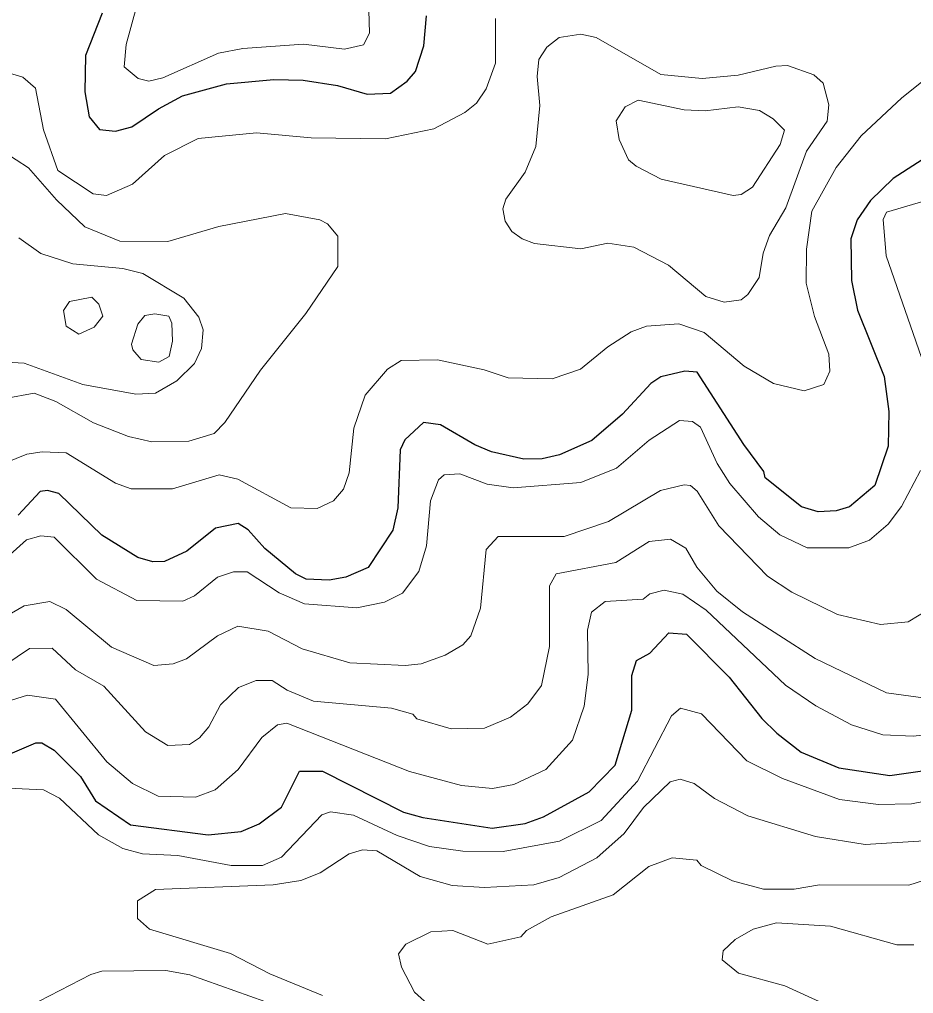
# Model space of a CAD drawing. Extents: x 673.3 to 698.5, y 6984.3 to 7012.3.
# Drawn here: x 682.725 to 683.611, y 6992.271 to 6993.236 of the extents above; entities that cross this region are included whole.
import ezdxf

# ---------------------------------------------------------------- set-up
doc = ezdxf.new("R2010")
doc.units = 0
doc.header["$LTSCALE"] = 0.032
doc.layers.add('1', color=7, linetype='Continuous', lineweight=25)
doc.layers.add('2', color=7, linetype='Continuous', lineweight=13)

msp = doc.modelspace()

# ---------------------------------------------------------------- linework, layer by layer
at = {"layer": '1'}
for points in [[(682.807, 6993.2426), (682.7906, 6993.2009), (682.79, 6993.1649), (682.7943, 6993.14), (682.8044, 6993.1274), (682.8201, 6993.1258), (682.8364, 6993.13), (682.8628, 6993.1481), (682.8866, 6993.1607), (682.9303, 6993.1729), (682.9771, 6993.177), (683.0064, 6993.1763), (683.0404, 6993.1712), (683.0697, 6993.1624), (683.0928, 6993.1634), (683.1095, 6993.1754), (683.1177, 6993.1849), (683.126, 6993.2104), (683.1284, 6993.24)], [(683.6544, 6993.1197), (683.5913, 6993.0789), (683.5687, 6993.057), (683.5554, 6993.0381), (683.5493, 6993.0192), (683.5497, 6992.9778), (683.5557, 6992.9486), (683.5822, 6992.8827), (683.587, 6992.848), (683.5863, 6992.8138), (683.5729, 6992.7746), (683.548, 6992.7537), (683.5348, 6992.7495), (683.5168, 6992.7487), (683.5004, 6992.7537), (683.4643, 6992.7825), (683.4629, 6992.7887), (683.4432, 6992.8153), (683.3969, 6992.8871), (683.3847, 6992.8879), (683.3609, 6992.8823), (683.3508, 6992.8757), (683.3229, 6992.8453), (683.2924, 6992.8192), (683.2603, 6992.8051), (683.2431, 6992.8011), (683.2251, 6992.8009), (683.1931, 6992.8081), (683.1766, 6992.815), (683.1423, 6992.835), (683.1256, 6992.8371), (683.1072, 6992.8201), (683.1024, 6992.8102), (683.1, 6992.7527), (683.0952, 6992.7305), (683.0708, 6992.6935), (683.0485, 6992.6838), (683.0319, 6992.6811), (683.0091, 6992.682), (682.9986, 6992.6872), (682.9684, 6992.7125), (682.9517, 6992.7307), (682.9419, 6992.7371), (682.9195, 6992.7325), (682.891, 6992.7098), (682.8687, 6992.6993), (682.8573, 6992.6991), (682.8423, 6992.7034), (682.8067, 6992.7255), (682.7641, 6992.7669), (682.753, 6992.7698), (682.7455, 6992.7688), (682.7237, 6992.7455)], [(682.7088, 6992.5059), (682.7413, 6992.5197), (682.7471, 6992.5198), (682.7594, 6992.5126), (682.7856, 6992.4864), (682.8003, 6992.4622), (682.8352, 6992.4386), (682.912, 6992.4287), (682.9449, 6992.4318), (682.9626, 6992.4394), (682.9849, 6992.4562), (683.0027, 6992.4916), (683.0256, 6992.4918), (683.1056, 6992.4512), (683.1248, 6992.4458), (683.1935, 6992.4352), (683.2263, 6992.4399), (683.2446, 6992.4464), (683.2899, 6992.4713), (683.3156, 6992.4976), (683.332, 6992.5521), (683.3322, 6992.5866), (683.3367, 6992.6013), (683.35, 6992.6087), (683.3689, 6992.6289), (683.3863, 6992.6276), (683.4285, 6992.5848), (683.461, 6992.544), (683.4757, 6992.5293), (683.5001, 6992.5107), (683.5374, 6992.4949), (683.5879, 6992.4874), (683.641, 6992.4951)]]:
    msp.add_lwpolyline(points, dxfattribs=at)
at = {"layer": '2'}
for points in [[(683.0702, 6993.2912), (683.072, 6993.2228), (683.066, 6993.2115), (683.0474, 6993.2071), (683.0067, 6993.2121), (682.9466, 6993.2079), (682.9224, 6993.203), (682.8673, 6993.1788), (682.8534, 6993.1755), (682.8428, 6993.1779), (682.8288, 6993.1896), (682.8309, 6993.2116), (682.841, 6993.2489)], [(683.6928, 6993.2332), (683.5998, 6993.1589), (683.5596, 6993.1211), (683.5345, 6993.09), (683.5107, 6993.0465), (683.5051, 6993.0089), (683.5048, 6992.9753), (683.5132, 6992.9423), (683.5274, 6992.9048), (683.5283, 6992.8879), (683.5225, 6992.8749), (683.5029, 6992.8684), (683.4727, 6992.8759), (683.4435, 6992.8931), (683.4039, 6992.9264), (683.3788, 6992.9351), (683.3468, 6992.9327), (683.3315, 6992.927), (683.3082, 6992.9121), (683.2812, 6992.8899), (683.2532, 6992.8806), (683.2094, 6992.8813), (683.1858, 6992.8893), (683.1394, 6992.8993), (683.1035, 6992.8985), (683.09, 6992.8901), (683.0676, 6992.8644), (683.0566, 6992.8315), (683.0519, 6992.7873), (683.0463, 6992.771), (683.0365, 6992.7596), (683.02, 6992.752), (682.9939, 6992.7525), (682.9414, 6992.7811), (682.923, 6992.7853), (682.8768, 6992.7715), (682.8358, 6992.7715), (682.8201, 6992.777), (682.7712, 6992.8072), (682.7476, 6992.8081), (682.7322, 6992.8057), (682.6988, 6992.7924)], [(682.7118, 6993.1843), (682.7285, 6993.1793), (682.7409, 6993.1685), (682.749, 6993.127), (682.7632, 6993.087), (682.798, 6993.0636), (682.8112, 6993.0622), (682.8372, 6993.0732), (682.8689, 6993.1016), (682.9023, 6993.1186), (682.9599, 6993.1241), (683.0143, 6993.1192), (683.0879, 6993.1184), (683.1358, 6993.1282), (683.1665, 6993.1443), (683.1781, 6993.1535), (683.1877, 6993.1678), (683.1969, 6993.1932), (683.1969, 6993.2375)], [(682.697, 6993.1133), (682.734, 6993.0894), (682.7616, 6993.0578), (682.79, 6993.0309), (682.8247, 6993.0167), (682.8722, 6993.0166), (682.9227, 6993.0313), (682.9888, 6993.0443), (683.0228, 6993.0381), (683.0304, 6993.0341), (683.0406, 6993.0218), (683.0405, 6992.9917), (683.0089, 6992.9452), (682.9641, 6992.889), (682.9287, 6992.8372), (682.9182, 6992.8264), (682.8928, 6992.8186)], [(683.6244, 6992.8863), (683.5842, 6993.0024), (683.5812, 6993.0383), (683.5846, 6993.0457), (683.6215, 6993.0566)], [(682.7244, 6993.0201), (682.7463, 6993.0045), (682.7778, 6992.9945), (682.8274, 6992.9898), (682.8472, 6992.9849), (682.888, 6992.9605), (682.9028, 6992.9416), (682.907, 6992.9291), (682.9054, 6992.9104), (682.8987, 6992.8955), (682.8812, 6992.8784), (682.8599, 6992.8663), (682.8404, 6992.8652), (682.7879, 6992.8747), (682.7296, 6992.8961), (682.6998, 6992.8976)], [(682.8928, 6992.8186), (682.8563, 6992.8179), (682.8332, 6992.8234), (682.7984, 6992.8368), (682.761, 6992.8579), (682.7396, 6992.8662), (682.7108, 6992.861)], [(682.7462, 6992.7249), (682.7594, 6992.7234), (682.8013, 6992.682), (682.8413, 6992.6607), (682.8869, 6992.66), (682.8986, 6992.6655), (682.9214, 6992.6838), (682.9371, 6992.6892), (682.9509, 6992.6893), (682.9824, 6992.6684), (683.0076, 6992.6575), (683.0595, 6992.6534), (683.0869, 6992.6591), (683.1048, 6992.6681), (683.121, 6992.6894), (683.1284, 6992.715), (683.1326, 6992.7595), (683.1403, 6992.7805), (683.1459, 6992.7853), (683.1616, 6992.7862), (683.1886, 6992.7762), (683.2146, 6992.7723), (683.2814, 6992.7777), (683.3169, 6992.792), (683.3494, 6992.8197), (683.3792, 6992.8391), (683.3924, 6992.8383), (683.4001, 6992.8327), (683.4168, 6992.7965), (683.4293, 6992.7767), (683.4577, 6992.7436), (683.4787, 6992.726), (683.5058, 6992.7129), (683.5472, 6992.7131), (683.5678, 6992.7205), (683.5861, 6992.7364), (683.5993, 6992.7538), (683.6184, 6992.7896)], [(683.384, 6992.7755), (683.3606, 6992.7698), (683.3089, 6992.739), (683.265, 6992.7243), (683.1995, 6992.7241), (683.1878, 6992.7114), (683.1822, 6992.6531), (683.1724, 6992.6258), (683.1645, 6992.6169), (683.147, 6992.6068), (683.1231, 6992.5981), (683.1075, 6992.5964), (683.0527, 6992.5989), (683.0053, 6992.6128), (682.9716, 6992.6304), (682.9414, 6992.6354), (682.9214, 6992.6259), (682.8907, 6992.6029), (682.8773, 6992.5979), (682.8582, 6992.5964), (682.8163, 6992.6147), (682.7715, 6992.6519), (682.755, 6992.6598), (682.7296, 6992.6556), (682.6958, 6992.6361)], [(683.6386, 6992.6595), (683.606, 6992.6396), (683.5785, 6992.6371), (683.5359, 6992.647), (683.4907, 6992.669), (683.4667, 6992.6848), (683.4183, 6992.7347), (683.3968, 6992.7693), (683.3904, 6992.7747), (683.384, 6992.7755)], [(682.6849, 6992.5794), (682.7349, 6992.6133), (682.7573, 6992.6135), (682.7807, 6992.592), (682.8087, 6992.5758), (682.8499, 6992.5306), (682.8722, 6992.5173), (682.8936, 6992.5181), (682.9035, 6992.5246), (682.9127, 6992.5355), (682.9242, 6992.5575), (682.9422, 6992.5745), (682.9597, 6992.5817), (682.9755, 6992.5816), (682.9903, 6992.5721), (683.0164, 6992.5611), (683.0938, 6992.554), (683.115, 6992.5483), (683.1188, 6992.5436), (683.1531, 6992.5337), (683.186, 6992.5344), (683.2118, 6992.5452), (683.2291, 6992.5585), (683.2427, 6992.5766), (683.2506, 6992.6153), (683.2505, 6992.6752), (683.2571, 6992.6873), (683.3161, 6992.6985), (683.3493, 6992.7193), (683.3705, 6992.7216), (683.3856, 6992.7128), (683.3964, 6992.6937), (683.4164, 6992.67), (683.4418, 6992.6497), (683.514, 6992.6035), (683.5847, 6992.5692), (683.6254, 6992.5638)], [(682.7058, 6992.6974), (682.7319, 6992.7208), (682.7462, 6992.7249)], [(683.6435, 6992.5299), (683.6109, 6992.5264), (683.5809, 6992.5276), (683.5498, 6992.5376), (683.5145, 6992.5564), (683.4844, 6992.5768), (683.4059, 6992.6511), (683.3825, 6992.6672), (683.3641, 6992.6712), (683.3498, 6992.6674), (683.3433, 6992.6622), (683.3055, 6992.6599), (683.2922, 6992.6493), (683.2881, 6992.6313), (683.2889, 6992.5876), (683.2849, 6992.5562), (683.2734, 6992.5223), (683.2468, 6992.4934), (683.215, 6992.4786), (683.1941, 6992.4746), (683.1632, 6992.4775), (683.1117, 6992.4913), (682.9901, 6992.5392), (682.9809, 6992.5375), (682.9653, 6992.5252), (682.9417, 6992.4935), (682.919, 6992.4733), (682.8996, 6992.4661), (682.8626, 6992.4669), (682.8372, 6992.4794), (682.8117, 6992.501), (682.7609, 6992.5629), (682.733, 6992.567), (682.7009, 6992.5572)], [(682.671, 6992.4767), (682.7489, 6992.4732), (682.7646, 6992.4649), (682.8033, 6992.4286), (682.8274, 6992.415), (682.8469, 6992.4099), (682.8821, 6992.4082), (682.9349, 6992.3983), (682.9661, 6992.3984), (682.9848, 6992.4065), (683.0249, 6992.4485), (683.0333, 6992.4514), (683.0563, 6992.448), (683.0994, 6992.428), (683.1316, 6992.4171), (683.1644, 6992.4124), (683.2047, 6992.4122), (683.2603, 6992.4223), (683.3017, 6992.4429), (683.3376, 6992.4817), (683.3713, 6992.5464), (683.3803, 6992.5541), (683.401, 6992.5484), (683.4462, 6992.5018), (683.4814, 6992.4846), (683.5378, 6992.4637), (683.5766, 6992.4588), (683.6095, 6992.4595), (683.6418, 6992.4656)], [(683.6219, 6992.4228), (683.5633, 6992.4189), (683.5143, 6992.4271), (683.4472, 6992.4473), (683.4141, 6992.4646), (683.3938, 6992.4796), (683.3801, 6992.4839), (683.3702, 6992.4813), (683.3436, 6992.4557), (683.3245, 6992.43)], [(683.3245, 6992.43), (683.2975, 6992.4059), (683.2599, 6992.3864), (683.2348, 6992.3792), (683.1861, 6992.3764), (683.154, 6992.3784), (683.1223, 6992.3873), (683.0794, 6992.4128), (683.0652, 6992.4139), (683.0519, 6992.4098), (683.023, 6992.3909), (683.004, 6992.3834), (682.9765, 6992.379), (682.86, 6992.3745), (682.8419, 6992.3631), (682.842, 6992.3456), (682.8541, 6992.335), (682.9341, 6992.3112), (682.9732, 6992.2908), (683.0253, 6992.2696)], [(683.1328, 6992.2582), (683.1165, 6992.2728), (683.1036, 6992.2975), (683.1007, 6992.3108), (683.1082, 6992.3202), (683.1327, 6992.3325), (683.1547, 6992.334), (683.1893, 6992.3203), (683.2219, 6992.3276), (683.2277, 6992.334), (683.252, 6992.3474), (683.3136, 6992.3693), (683.3489, 6992.3974), (683.372, 6992.4058), (683.3966, 6992.4034), (683.4007, 6992.3983), (683.432, 6992.3832), (683.4626, 6992.3749), (683.4931, 6992.3749), (683.518, 6992.379), (683.6067, 6992.3789), (683.6678, 6992.3982)], [(683.6117, 6992.3198), (683.5949, 6992.3195), (683.5289, 6992.3381), (683.4756, 6992.3414), (683.4524, 6992.3352), (683.4345, 6992.325), (683.4225, 6992.3137), (683.4216, 6992.3047), (683.4378, 6992.2916), (683.4839, 6992.279), (683.564, 6992.2423)], [(683.0128, 6992.2478), (682.8938, 6992.2899), (682.87, 6992.2943), (682.8068, 6992.2934), (682.7958, 6992.2902), (682.7342, 6992.2586)]]:
    msp.add_lwpolyline(points, dxfattribs=at)
for points in [[(683.5219, 6993.1734), (683.5124, 6993.1817), (683.4863, 6993.1908), (683.475, 6993.1903), (683.4374, 6993.1812), (683.4019, 6993.1779), (683.3609, 6993.1819), (683.2968, 6993.2186), (683.2814, 6993.2218), (683.26, 6993.2187), (683.248, 6993.2092), (683.2399, 6993.1967), (683.2384, 6993.1801), (683.2408, 6993.1512), (683.2368, 6993.1108), (683.2264, 6993.0853), (683.2072, 6993.0584), (683.2042, 6993.0488), (683.2064, 6993.0367), (683.213, 6993.0265), (683.2235, 6993.0191), (683.2356, 6993.0146), (683.2814, 6993.0093), (683.3084, 6993.0149), (683.3342, 6993.0109), (683.3685, 6992.9931), (683.4056, 6992.9619), (683.4235, 6992.9564), (683.4404, 6992.9588), (683.4471, 6992.9639), (683.4583, 6992.9807), (683.4623, 6993.0049), (683.4686, 6993.0225), (683.4846, 6993.0498), (683.5054, 6993.1059), (683.5258, 6993.1356), (683.5275, 6993.1519)], [(683.4325, 6993.0622), (683.4405, 6993.0632), (683.4517, 6993.0704), (683.4793, 6993.1125), (683.4833, 6993.1267), (683.4723, 6993.1379), (683.4585, 6993.1462), (683.4374, 6993.1501), (683.4048, 6993.1461), (683.3839, 6993.1469), (683.3383, 6993.1567), (683.3255, 6993.1501), (683.3166, 6993.136), (683.3195, 6993.1176), (683.3288, 6993.0974), (683.3363, 6993.0911), (683.3612, 6993.0783)], [(682.7839, 6992.9246), (682.7712, 6992.9326), (682.7687, 6992.9482), (682.7745, 6992.9571), (682.7967, 6992.9612), (682.8038, 6992.9545), (682.8076, 6992.9426), (682.799, 6992.9316)], [(682.8457, 6992.8995), (682.8373, 6992.9093), (682.8362, 6992.9148), (682.8423, 6992.9345), (682.8493, 6992.9433), (682.8592, 6992.9449), (682.8732, 6992.9425), (682.876, 6992.9356), (682.8768, 6992.9178), (682.8733, 6992.9026), (682.8632, 6992.897)]]:
    msp.add_lwpolyline(points, close=True, dxfattribs=at)

doc.saveas('drawing.dxf')
